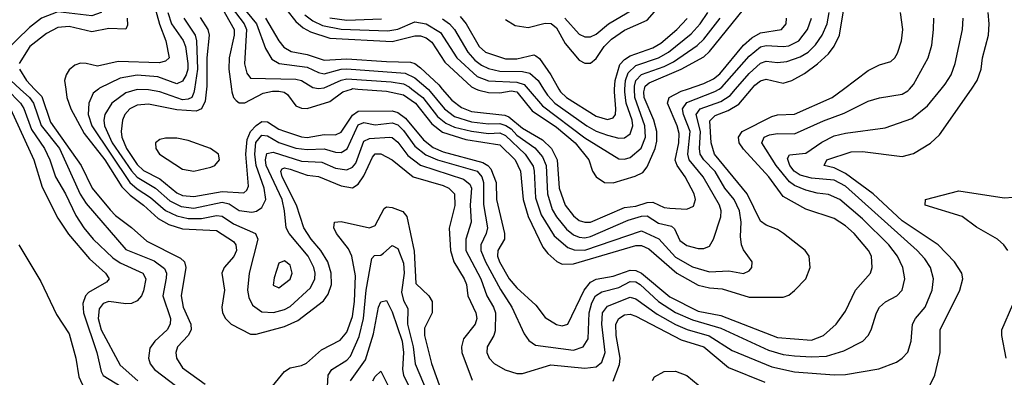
# Model space of a CAD drawing. Header units: inches. Extents: x 884549 to 1028252, y 526810 to 653624.
# Tile 851 of 1056: x 985115 to 988591, y 618983 to 620245. Entities that reach past the tile are written whole.
import ezdxf

# ---------------------------------------------------------------- set-up
doc = ezdxf.new("R2010")
doc.units = ezdxf.units.IN
doc.header["$MEASUREMENT"] = 0
doc.layers.add('A9681', color=7, linetype='Continuous')
doc.layers.add('A9682', color=7, linetype='Continuous')

msp = doc.modelspace()

# ---------------------------------------------------------------- linework, layer by layer
at = {"layer": 'A9681', "color": 5}
for points, elevation in [([(985069.8, 620000), (985118.4, 619950), (985130, 619930.9), (985157.2, 619857.2), (985202.2, 619790), (985221.5, 619750), (985241.7, 619690), (985277.4, 619630), (985313.7, 619553.7), (985341.8, 619510), (985374.6, 619470), (985443.8, 619403.8), (985470, 619386.2), (985550, 619350), (985561, 619330), (985552.6, 619287.4), (985545.4, 619270), (985530, 619251.9), (985510, 619242.9), (985490, 619241.9), (985429.6, 619250.4), (985410, 619242.8), (985396.3, 619223.7), (985392.7, 619190), (985403, 619150), (985470, 619025.9), (985532.2, 618970)], 2240), ([(985117, 620000), (985149.6, 619970), (985164.3, 619950), (985191.5, 619871.5), (985255.3, 619790), (985328.9, 619629), (985350, 619595.5), (985490, 619433.4), (985590, 619394.2), (985626.5, 619366.5), (985633.2, 619350), (985632.2, 619332.2), (985619.9, 619270), (985647.2, 619190), (985646.7, 619170), (985635.4, 619150), (985591.9, 619110), (985574.7, 619085.3), (985569.5, 619050), (985575.8, 619030), (985590.7, 619010), (985669.6, 618950)], 2260), ([(985167.8, 620000), (985193.1, 619973.1), (985223.6, 619883.6), (985331.9, 619730), (985371.6, 619650), (985434, 619574), (985453.3, 619553.3), (985510, 619511.8), (985563.5, 619463.5), (985682.8, 619402.8), (985697.4, 619390), (985701.1, 619370), (985684.8, 619270), (985692.8, 619230), (985719, 619170), (985720.5, 619150), (985709.8, 619130.2), (985672.6, 619090), (985666.8, 619070), (985668.8, 619050), (985690, 619016.4), (985770, 618958.6)], 2280), ([(985278, 620000), (985282.1, 619970), (985295.2, 619930), (985342.9, 619842.9), (985415.4, 619750), (985475.3, 619655.3), (985504.8, 619624.8), (985552.7, 619590), (985603.5, 619543.5), (985641.3, 619521.3), (985690, 619506.7), (985810, 619501.2), (985870, 619462.1), (985878.7, 619450), (985880.3, 619430), (985871.4, 619408.6), (985836.9, 619370), (985828.6, 619350), (985837.6, 619290), (985829.2, 619230), (985831.6, 619210), (985841.6, 619190), (985861.4, 619170), (985930, 619134.8), (985950, 619134.4), (986050, 619162.3), (986097.4, 619182.6), (986187.3, 619252.7), (986204, 619276), (986215.5, 619310), (986214.8, 619350), (986202.5, 619390), (986178.5, 619430), (986143.7, 619470), (986118.2, 619510), (986092.8, 619590), (986042.1, 619690), (986036.7, 619710), (986042.1, 619717.9), (986050, 619721.6), (986070, 619717.5), (986130, 619696.1), (986170, 619690.9), (986250, 619658.1), (986290, 619651.1), (986310, 619664.3), (986330, 619693.3), (986360.2, 619759.8), (986370, 619770.7), (986390, 619771), (986430, 619749.7), (986503.8, 619690), (986610, 619659), (986630.1, 619650), (986649.7, 619630), (986650.8, 619589.2), (986631.4, 619508.6), (986635.6, 619430), (986647.8, 619390), (986684.3, 619330), (986691.9, 619310), (986697.3, 619270), (986725.3, 619210), (986728.6, 619190), (986722.3, 619170), (986681.6, 619118.4), (986674.5, 619090), (986675.7, 619070), (986712.6, 618972.6)], 2320), ([(985393.7, 620000), (985374.5, 619985.5), (985359.5, 619950), (985357.2, 619910), (985369.3, 619870), (985504.4, 619670), (985530, 619647.4), (985577.1, 619617.1), (985630, 619571.4), (985670, 619552.4), (985710, 619543.4), (985756.7, 619543.3), (985810, 619554.1), (985830, 619551.3), (985870, 619524.6), (985947.4, 619490), (985955.6, 619470), (985925.7, 619350), (985919.4, 619290), (985923.8, 619263.8), (985937.3, 619237.3), (985970, 619213.9), (986011.5, 619211.5), (986050, 619222.1), (986070, 619232.9), (986141.7, 619298.3), (986157.1, 619330), (986157.8, 619350), (986153.8, 619370), (986133.7, 619410), (986066.4, 619490), (986055.7, 619510), (986050.2, 619570), (986041.4, 619610), (985985, 619730), (985983, 619750), (985987.1, 619772.9), (986010, 619777.7), (986110, 619745.1), (986181.6, 619741.6), (986230, 619720.3), (986270, 619714.4), (986290, 619724), (986301.1, 619738.9), (986330, 619815.4), (986350, 619825.5), (986422, 619830), (986430, 619829.1), (986450, 619812.3), (986485.4, 619765.4), (986530, 619731.1), (986681.7, 619681.7), (986704.3, 619664.3), (986709.5, 619650), (986705.4, 619590), (986708.8, 619530), (986689.5, 619470), (986690.3, 619430), (986742.4, 619330), (986763.7, 619270), (986787.6, 619230), (986794.3, 619210), (986792.9, 619147.1), (986788.8, 619130), (986764.8, 619090), (986763.7, 619070), (986772.6, 619050), (986790, 619031.8), (986829.3, 619009.3), (986870, 618996.4), (986890, 618996.4), (986990, 619026.2), (987110, 619014.8), (987150, 619019.9), (987170, 619035.9), (987182, 619070), (987169.7, 619170), (987172.3, 619210), (987190, 619234), (987270, 619265.8), (987290, 619259.3), (987365.4, 619205.3), (987430, 619169), (987471, 619151), (987549.4, 619129.4), (987630, 619076.8), (987770, 619019), (987850, 619001.8), (987990, 618990.8), (988030, 618992.8), (988147.9, 619012), (988210, 619036.3), (988230.4, 619049.6), (988250, 619071.8), (988262, 619110), (988266.8, 619170), (988277.5, 619190), (988311.4, 619230), (988336.1, 619290), (988340.7, 619330), (988329.9, 619370), (988310, 619401.1), (988283.4, 619430), (988030, 619657.1), (987990, 619678.4), (987910, 619685), (987870, 619696.2), (987848.4, 619710), (987833.5, 619730), (987825.6, 619754.4), (987832.6, 619767.4), (987890, 619773.3), (987947, 619813), (987990, 619834.4), (988030, 619844.1), (988170, 619863.1), (988264.2, 619895.8), (988319.5, 619940.5), (988368, 620000)], 2340), ([(985731.9, 620000), (985730, 619987.8), (985722.3, 619970), (985710, 619963.9), (985690, 619962.4), (985610, 619990.4), (985570, 619997.4), (985530, 619998.2), (985490, 619986.6), (985440.5, 619950), (985416.1, 619910), (985412, 619890), (985414.9, 619870), (985442, 619810), (985510, 619711.5), (985530, 619688.8), (985594.2, 619650), (985645.5, 619605.5), (985685.7, 619585.7), (985730, 619579.9), (985830, 619600.1), (985855, 619595), (985890, 619570.7), (985934.3, 619565.7), (985950.7, 619569.3), (985970, 619581.5), (985984.3, 619610), (985977.9, 619650), (985950, 619730), (985945.5, 619770), (985949, 619811), (985970, 619837.2), (985990, 619835.3), (986030, 619811), (986090, 619791.6), (986130, 619786), (986190, 619788.9), (986230, 619777.1), (986250, 619776.1), (986271, 619789), (986310, 619873.9), (986330, 619881.8), (986370, 619873.1), (986430, 619880.2), (986450, 619873.2), (986470, 619853.5), (986510, 619798.9), (986548.2, 619768.2), (986590.3, 619750.3), (986730, 619710.2), (986747, 619690), (986752.2, 619670), (986752.2, 619592.2), (986766.1, 619510), (986761.9, 619490), (986742.4, 619450), (986743.1, 619430), (986759.8, 619390), (986812.4, 619292.4), (986851.9, 619230), (986896.4, 619136.4), (986912.1, 619112.1), (986935.8, 619095.8), (987070, 619078.9), (987103.9, 619090), (987121.7, 619118.3), (987125.3, 619210), (987134.4, 619245.6), (987148.2, 619270), (987170, 619283.7), (987230, 619299.5), (987270, 619320.6), (987290, 619319.1), (987305, 619310), (987369.6, 619249.6), (987430, 619211.3), (987490, 619185.3), (987590, 619155.8), (987758.2, 619078.2), (987810, 619063.5), (987850, 619058.4), (987910, 619054.3), (987962.6, 619057.4), (988024.6, 619075.4), (988091.6, 619110), (988109.8, 619130), (988120.6, 619150), (988139, 619210), (988149.9, 619230.1), (988171, 619249), (988211.8, 619270), (988230.5, 619290), (988239.6, 619330), (988233, 619370), (988213.6, 619410), (988183.4, 619450), (988090, 619541.6), (988010, 619610.3), (987970, 619627.9), (987930, 619632.1), (987890, 619642.7), (987850, 619659.3), (987832.5, 619672.5), (987785.7, 619730), (987735, 619810), (987742.5, 619830), (987761.6, 619838.4), (987790, 619842.8), (987850, 619841.8), (987952.4, 619887.6), (988025.5, 619914.5), (988110, 619957.1), (988150, 619969), (988230, 619981.6), (988250, 619993.5), (988255.7, 620000)], 2360), ([(985775, 620000), (985770, 619957.3), (985756.9, 619930), (985737.8, 619922.2), (985670, 619926.6), (985570, 619946.4), (985530, 619943.2), (985503.9, 619930), (985486.3, 619910), (985478.6, 619890), (985472.9, 619850), (985475.2, 619830), (985492.4, 619790), (985530, 619733.5), (985552.1, 619712.1), (985610, 619683.1), (985670, 619633.9), (985690, 619624.5), (985730, 619620.4), (985830, 619637.8), (985906.4, 619633.6), (985917.5, 619642.5), (985923.2, 619656.8), (985913.9, 619770), (985917.6, 619822.4), (985930.2, 619850), (985950, 619871.7), (985970, 619884.9), (985990, 619884.1), (986030, 619858.1), (986050, 619850.7), (986110, 619831.5), (986130, 619829.4), (986190, 619839.6), (986230, 619837.8), (986250, 619847.2), (986290, 619907.3), (986310, 619922.1), (986430, 619922.7), (986450, 619917.3), (986476.8, 619896.8), (986540.3, 619820.3), (986574.1, 619794.1), (986610, 619778.3), (986750, 619740.2), (986768.1, 619730), (986777.9, 619717.9), (986796.6, 619670), (986798.3, 619610), (986826.5, 619490), (986825.9, 619470), (986803.3, 619430), (986801.3, 619410), (986808.6, 619390), (986843.1, 619330), (986870, 619297.9), (986937.2, 619237.2), (986970, 619194), (987010, 619169.5), (987030, 619163.9), (987050, 619170.2), (987107.8, 619290), (987130, 619318.4), (987150, 619328.8), (987210, 619340), (987270, 619360.5), (987290, 619359), (987310, 619350.2), (987410, 619266.3), (987510, 619215.6), (987590, 619200.6), (987790, 619123.6), (987910, 619113.1), (987952, 619130), (987997.4, 619170), (988030, 619216.5), (988065, 619290), (988118.1, 619350), (988124.5, 619370), (988121.6, 619410), (988111.4, 619430), (988060.9, 619490), (988030, 619516.9), (987990, 619542.5), (987890, 619575.7), (987810, 619621.2), (987759.9, 619690), (987670, 619787.7), (987654.6, 619810), (987652.6, 619830), (987665.1, 619850), (987770, 619902.7), (987790, 619908.9), (987850, 619910.9), (987982.7, 619970), (988022.6, 620000)], 2380), ([(985862.3, 620000), (985863.6, 619990), (985870.1, 619970.1), (985879.5, 619959.5), (985890, 619951.5), (985910, 619950.7), (985974.7, 619985.3), (986007.2, 619992.8), (986030, 619992.5), (986048.8, 619988.8), (986060.6, 619980.6), (986090, 619940.3), (986110, 619932.3), (986130, 619931), (986210, 619956.3), (986256.2, 619990), (986285.8, 620000)], 2420), ([(986309.2, 620000), (986410, 619992.6), (986470, 619979.7), (986511.7, 619950), (986570, 619877.3), (986607.8, 619847.8), (986690, 619822.3), (986810, 619802.7), (986863.7, 619750), (986883.4, 619710), (986892.7, 619610), (986909.8, 619550), (986961.7, 619441.7), (986979.1, 619419.1), (987010.9, 619390.9), (987030, 619382.3), (987070, 619383.2), (987290, 619448.1), (987310, 619447.7), (987335.5, 619435.5), (987434.2, 619350), (987510, 619307.9), (987550, 619298.3), (987595, 619295), (987690, 619265.9), (987810, 619265.1), (987830, 619273), (987850, 619288.7), (987889.9, 619330.1), (987905.8, 619370), (987901.4, 619410), (987888.2, 619430), (987811.5, 619490), (987790, 619503.8), (987750, 619519.1), (987730, 619533.6), (987682.9, 619630), (987568.1, 619770), (987555.9, 619810), (987551.7, 619888.3), (987570, 619907.1), (987616.2, 619923.8), (987653, 619947), (987698.6, 620000)], 2420), ([(986499.9, 620000), (986538.7, 619970), (986590, 619903.4), (986619, 619879), (986650, 619865.5), (986710, 619850.7), (986770, 619842.5), (986810, 619845.1), (986830, 619836.2), (986898.9, 619770), (986927.3, 619727.3), (986931.7, 619710), (986936.4, 619616.4), (986955.8, 619555.8), (987002, 619482), (987050, 619441.1), (987072.5, 619432.5), (987110, 619430.9), (987310, 619499.8), (987371, 619471), (987430, 619406.8), (987490, 619372.8), (987550, 619354.7), (987617.9, 619357.9), (987670, 619348.8), (987690, 619358.7), (987699.1, 619370), (987700.5, 619390), (987670, 619432.6), (987662.6, 619450), (987659, 619479), (987662, 619530), (987656, 619570), (987636.7, 619610), (987604.4, 619650), (987570, 619709.1), (987529.7, 619750), (987517.6, 619770), (987514.6, 619790), (987518.1, 619850), (987503.3, 619910), (987517, 619930), (987590, 619956.2), (987622.5, 619977.5), (987642.3, 620000)], 2440), ([(986556.9, 620000), (986558.6, 619998.6), (986614.2, 619930), (986650, 619903), (986710, 619884.6), (986770, 619877.4), (986810, 619877.9), (986831.7, 619871.7), (986850, 619859.6), (986870, 619837.2), (986933, 619793), (986960.1, 619760.1), (986973.5, 619730), (986977.9, 619630), (986995.2, 619575.2), (987010, 619549.3), (987045.8, 619505.8), (987070, 619485.6), (987090, 619476.6), (987110, 619474.7), (987130, 619479.1), (987263.2, 619536.8), (987310, 619551.2), (987330, 619552.9), (987370, 619526.1), (987416.4, 619516.4), (987426.5, 619506.5), (987445.8, 619465.8), (987470, 619447.7), (987510, 619436.9), (987530, 619437.7), (987550, 619445), (987563.8, 619470), (987590, 619548.9), (987591, 619570), (987584.9, 619590), (987527.3, 619690), (987477.8, 619750), (987473.6, 619770), (987481.6, 619850), (987458.1, 619910), (987454.6, 619930), (987470, 619952.7), (987568.9, 619991.1), (987583.9, 620000)], 2460), ([(986606.5, 620000), (986640.4, 619960.4), (986674.5, 619934.5), (986710, 619921), (986827.7, 619907.7), (986841.4, 619901.4), (986890, 619861.5), (986960.2, 619820.2), (986992.1, 619790), (987012.7, 619750), (987019.3, 619650), (987040.2, 619590), (987070, 619552), (987090, 619536), (987110, 619529.5), (987130, 619529.8), (987250, 619582.1), (987290, 619586.8), (987330, 619599), (987350, 619601.2), (987390, 619581.3), (987410, 619579.2), (987470, 619576.1), (987493.6, 619586.4), (987500.8, 619610), (987495.7, 619630), (987464.3, 619690), (987435.4, 619730), (987429.2, 619749.2), (987442.1, 619810), (987442.9, 619842.9), (987436.4, 619870), (987401.6, 619950), (987407.9, 619970), (987450, 619992.4), (987472.9, 620000)], 2480), ([(986726.5, 620000), (986735.6, 619995.6), (986770, 619987.3), (986810, 619986.7), (986850, 619993.7), (986870.4, 619990), (986923.5, 619923.5), (987010, 619865.9), (987076.2, 619810), (987124, 619750), (987137.3, 619710), (987150, 619689.5), (987179.5, 619670), (987210, 619668.5), (987287.5, 619692.5), (987314.6, 619705.4), (987330, 619725.7), (987357.8, 619790), (987364.5, 619815.5), (987364.1, 619850), (987353.5, 619890), (987319.9, 619970), (987318, 619990), (987320.8, 620000)], 2520), ([(986909.9, 620000), (986960.6, 619940.6), (987110, 619827.4), (987230, 619753.2), (987250, 619752.2), (987270, 619758.9), (987308.4, 619791.6), (987324.5, 619830), (987321.5, 619870), (987286.6, 619970), (987285.2, 620000)], 2540), ([(986964.4, 620000), (986978.2, 619978.2), (987003.8, 619950), (987117.6, 619870), (987150, 619851.3), (987190, 619837), (987230, 619826.8), (987250, 619827.9), (987270, 619842.1), (987279.3, 619870), (987277.2, 619890), (987256.4, 619950), (987251, 619990), (987251.5, 620000)], 2560), ([(987018, 620000), (987023.5, 619990), (987045.7, 619970), (987150, 619904), (987190, 619892.7), (987210, 619898.7), (987217.9, 619910), (987219.8, 619930), (987214.7, 619990), (987215.2, 620000)], 2580), ([(988310, 618917.3), (988345.8, 618990), (988364.5, 619070), (988364.4, 619150), (988433.5, 619290), (988443.9, 619330), (988440.7, 619350), (988414.2, 619390), (988356.7, 619450), (988230, 619534.4), (988128, 619630), (988030, 619702.2), (987990, 619722.1), (987954.7, 619730), (987964.6, 619750), (988050, 619778.5), (988090, 619779.8), (988230, 619761.8), (988270, 619772.9), (988330, 619808.8), (988361.8, 619838.2), (988474.4, 620000)], 2320), ([(985083.3, 619930), (985165.1, 619750), (985194.1, 619654.1), (985250, 619544.6), (985287.2, 619487.2), (985361.2, 619401.2), (985418, 619350), (985430.9, 619330), (985421.2, 619318.8), (985357.9, 619282.1), (985346.9, 619270), (985337.5, 619242.5), (985339.9, 619210), (985387, 619070), (985402.5, 619002.5), (985410, 618988.9), (985558.3, 618898.3)], 2220), ([(988603.2, 619430), (988588.6, 619450), (988566.5, 619470), (988492.6, 619512.6), (988441.4, 619550), (988310.9, 619590), (988313, 619610), (988430, 619640.6), (988590, 619615.4), (988622.1, 619617.9)], 2280), ([(985970, 618904.8), (986050, 619003.6), (986070, 619016.3), (986110, 619023.9), (986127.2, 619032.8), (986181, 619079), (986246.9, 619113.1), (986270, 619141.5), (986290, 619196.9), (986297.1, 619250), (986300.2, 619340.2), (986287.6, 619410), (986275.4, 619435.4), (986233.5, 619490), (986224.4, 619510), (986225.8, 619530), (986250, 619532.3), (986350, 619510.1), (986370, 619517.9), (986402.1, 619577.9), (986410, 619584.2), (986430, 619581.6), (986467.7, 619567.7), (986481.9, 619550), (986507.5, 619427.5), (986513.9, 619313.9), (986559.3, 619270), (986570.8, 619250), (986571.3, 619210), (986543.5, 619156.5), (986543.6, 619130), (986569.2, 619030.8), (986611.9, 618910)], 2280), ([(985112.4, 619450), (985190, 619320.7), (985244.6, 619204.6), (985290, 619136.4), (985313.2, 619050), (985324.4, 618984.4), (985342.6, 618942.6)], 2180), ([(986201.3, 618950), (986204.6, 618990), (986216.9, 619010), (986270, 619043.1), (986283, 619057), (986313.6, 619126.4), (986329, 619190), (986337.7, 619290), (986358.2, 619401.8), (986368.1, 619411.9), (986390, 619414.1), (986399.9, 619420.1), (986430, 619447.7), (986450, 619437.4), (986470, 619385.8), (986471.8, 619350), (986463.1, 619283.1), (986470, 619253.1), (986485.2, 619225.2), (986484.4, 619170), (986504.6, 619090), (986511.4, 619030), (986596.2, 618830)], 2260), ([(986283, 618970), (986336, 619044), (986364.4, 619135.6), (986381.7, 619230), (986390, 619249.3), (986410, 619254.2), (986430, 619213.4), (986465.7, 619110), (986469.8, 619070.2), (986466.2, 619010), (986470.3, 618990.3), (986508.6, 618910)], 2240), ([(988597.5, 619050), (988581.3, 619130), (988582.4, 619150), (988620.9, 619239.1)], 2280), ([(987210, 618969.5), (987232.8, 619027.2), (987234.7, 619050), (987220.3, 619130), (987219.9, 619170), (987230, 619190.5), (987250, 619203.2), (987270, 619205), (987290, 619198.3), (987450, 619114.7), (987530, 619090.3), (987617.1, 619017.1), (987745, 618965)], 2320), ([(986361.3, 618970), (986370, 618985.2), (986390, 619004.2), (986437.1, 618910)], 2220), ([(987349.1, 618970.9), (987356.2, 618983.8), (987390, 619002.6), (987430, 619003.8), (987470, 618988.6), (987550, 618923.4)], 2280)]:
    msp.add_lwpolyline(points, dxfattribs=dict(at, elevation=elevation))
for points, elevation in [([(985630, 619826.7), (985610, 619822), (985594.8, 619810), (985595.7, 619790), (985609.2, 619770), (985690, 619716.7), (985730, 619710.1), (985790, 619724.1), (985804.4, 619730), (985820.9, 619750), (985817.3, 619770), (985788.2, 619790), (985710, 619817.8), (985670, 619826)], 2420), ([(986050, 619393.8), (986030, 619385.1), (986014, 619334), (986010, 619307.3), (986030, 619297.8), (986070, 619329.3), (986076.5, 619350), (986070, 619378)], 2360)]:
    msp.add_lwpolyline(points, close=True, dxfattribs=dict(at, elevation=elevation))
at = {"layer": 'A9682', "color": 5}
for points, elevation in [([(985083.1, 620583.1), (985150, 620572.5), (985190, 620544.4), (985230, 620524.6), (985270, 620517.4), (985310, 620524.6), (985320.4, 620510), (985326.6, 620490), (985322.7, 620430), (985325.9, 620405.9), (985340.6, 620380.6), (985411.3, 620290), (985402.5, 620270), (985370, 620258.4), (985250, 620272.3), (985192.6, 620250), (985150, 620217.2), (985060.2, 620130)], 2260), ([(985586.6, 620310), (985609, 620229), (985631.5, 620170), (985642.6, 620110), (985630, 620097.8), (985607.1, 620092.9), (985462.8, 620097.2), (985390, 620080.1), (985349.6, 620090.4), (985330, 620090.9), (985310, 620083.9), (985290, 620068), (985279, 620050), (985273.9, 620030), (985278, 620000)], 2320), ([(985815.7, 620310), (985872.7, 620210), (985872.7, 620190), (985855, 620110), (985853.3, 620070), (985862.3, 620000)], 2420), ([(985861.9, 620290), (985907.5, 620230), (985916.2, 620210), (985908.9, 620088.9), (985916.5, 620056.5), (985930, 620038.7), (986090, 620035.2), (986110, 620029.7), (986150, 620004.9), (986170, 620001.5), (986190, 620003.7), (986250, 620031.3), (986270, 620036.1), (986425.9, 620025.9), (986470, 620017.8), (986490, 620007.6), (986499.9, 620000)], 2440), ([(985902, 620290), (985950.7, 620230), (985982.5, 620142.5), (986005.3, 620105.3), (986031.3, 620090), (986130, 620077.7), (986170, 620058.2), (986190, 620053.9), (986250, 620070.4), (986270, 620071.8), (986475.9, 620056), (986510, 620038.9), (986556.9, 620000)], 2460), ([(986830, 620245.1), (986864.4, 620224.4), (986910, 620217.6), (986970, 620232.6), (986991.1, 620231), (987010, 620215.7), (987040.6, 620160.6), (987090, 620102.4), (987110, 620091.6), (987130, 620091.2), (987150, 620108.2), (987178.1, 620150), (987204.1, 620176), (987250, 620207.3), (987330, 620242.8), (987388.4, 620310)], 2620), ([(987698.6, 620000), (987710, 620013.2), (987730, 620028.5), (987750, 620034.7), (987810, 620020.4), (987841.2, 620030), (987885.4, 620054.6), (987931.6, 620088.4), (987970, 620124.4), (987990, 620151.6), (988009.4, 620190), (988025.3, 620290)], 2420), ([(985637.7, 620270), (985650.6, 620230), (985691.8, 620171.8), (985700, 620150), (985708.3, 620090), (985708.7, 620070), (985702.7, 620050), (985690, 620027.2), (985670, 620018.4), (985602.7, 620042.7), (985530, 620048.9), (985470, 620037.9), (985397.3, 620002.7), (985393.7, 620000)], 2340), ([(986057.9, 620277.9), (986090, 620238.6), (986116.2, 620216.2), (986141.8, 620201.8), (986210, 620180), (986430, 620167.8), (986510, 620188.2), (986530, 620188.3), (986550, 620181), (986570, 620165.1), (986615.3, 620095.3), (986710, 620007.9), (986726.5, 620000)], 2520), ([(986121.9, 620261.9), (986150, 620241.2), (986184.2, 620224.2), (986250, 620211), (986414.2, 620205.8), (986450, 620211), (986510, 620237.2), (986550, 620230.3), (986600, 620200), (986658.7, 620110), (986730, 620044.4), (986770, 620028.4), (986870, 620023.7), (986896.1, 620016.1), (986909.9, 620000)], 2540), ([(986670, 620256.5), (986691.4, 620230), (986736.8, 620150), (986758.8, 620130), (986830, 620106), (986870, 620106.7), (986930, 620121.1), (986937.5, 620117.5), (986950, 620108.1), (986990.4, 620050), (987018, 620000)], 2580), ([(987039.1, 620250), (987090, 620193.2), (987110, 620184.5), (987130, 620184.6), (987150, 620193.9), (987193.8, 620230), (987279.3, 620280.7)], 2640), ([(987251.5, 620000), (987253.1, 620030), (987262.8, 620057.2), (987290, 620083), (987370, 620109.5), (987405.6, 620130), (987485.2, 620194.8), (987516.5, 620230), (987543.9, 620270)], 2560), ([(987320.8, 620000), (987323.5, 620010), (987337.6, 620022.4), (987450.4, 620070), (987530, 620113.7), (987550, 620132.9), (987670, 620281)], 2520), ([(987642.3, 620000), (987690, 620054.2), (987730, 620091), (987750, 620098.6), (987790, 620093.9), (987823.4, 620096.6), (987870, 620113.4), (987897.7, 620130), (987924.2, 620155.8), (987947.3, 620190), (987965.2, 620230), (987972, 620270)], 2440), ([(988022.6, 620000), (988110, 620065.7), (988150, 620085.8), (988190, 620096.6), (988204.6, 620110), (988213.4, 620126.6), (988227.5, 620170), (988232.1, 620210), (988224.7, 620270)], 2380), ([(988474.4, 620000), (988495.3, 620030), (988509.4, 620070), (988513.9, 620110), (988534.4, 620190), (988537.5, 620230), (988533.8, 620270)], 2320), ([(985494.6, 620250), (985495.2, 620224.8), (985490, 620210.9), (985430, 620213.7), (985370, 620201.5), (985290, 620220.5), (985250, 620217.4), (985210, 620196.1), (985151.3, 620150), (985113.5, 620090)], 2280), ([(985694.5, 620250), (985735.1, 620190), (985739.8, 620170), (985742.8, 620070), (985731.9, 620000)], 2360), ([(985752.7, 620252.7), (985779.7, 620210), (985784.4, 620190), (985776.1, 620110), (985776.2, 620010), (985775, 620000)], 2380), ([(985982.4, 620250), (986029.9, 620169.9), (986047.7, 620147.7), (986073, 620133), (986130, 620121.9), (986190, 620101.7), (986270, 620107.1), (986410, 620096.6), (986495.2, 620095.2), (986510, 620090.3), (986530, 620074.4), (986594.3, 620014.3), (986606.5, 620000)], 2480), ([(986210, 620251.3), (986270, 620242.8), (986392, 620248)], 2560), ([(986607.7, 620247.7), (986632.6, 620230), (986649.5, 620209.5), (986696.5, 620130), (986721.9, 620101.9), (986744.7, 620084.7), (986770, 620072.5), (986810, 620063), (986890, 620061.3), (986916.2, 620056.2), (986945.4, 620030), (986964.4, 620000)], 2560), ([(987215.2, 620000), (987216.6, 620030), (987234, 620086), (987250, 620104.3), (987270, 620116.7), (987350, 620145), (987378.6, 620161.4), (987434.5, 620210), (987471, 620249)], 2580), ([(987285.2, 620000), (987284.8, 620010), (987289.9, 620030.1), (987310, 620050.9), (987390, 620079.2), (987423.5, 620096.5), (987506.9, 620153.1), (987530, 620175.6), (987587.7, 620250)], 2540), ([(987472.9, 620000), (987530, 620019.1), (987564.5, 620035.5), (987586, 620054), (987670, 620154.2), (987698.9, 620181.1), (987730, 620198), (987803.9, 620210), (987820.6, 620230), (987821.6, 620250)], 2480), ([(987583.9, 620000), (987594, 620006), (987690, 620115.6), (987730, 620148.4), (987750, 620153.3), (987809.8, 620149.8), (987830, 620152.7), (987865.7, 620170), (987896.3, 620210), (987909.9, 620250)], 2460), ([(988255.7, 620000), (988270, 620016.3), (988321.8, 620110), (988334.2, 620154.3), (988341.2, 620210), (988342.1, 620250)], 2360), ([(988368, 620000), (988382.4, 620017.6), (988402.7, 620050), (988417.5, 620090), (988443.6, 620210), (988445.7, 620250)], 2340), ([(985114.2, 620070), (985139.6, 620030), (985167.8, 620000)], 2280), ([(985084.5, 620030), (985117, 620000)], 2260), ([(986285.8, 620000), (986290, 620001.4), (986309.2, 620000)], 2420)]:
    msp.add_lwpolyline(points, dxfattribs=dict(at, elevation=elevation))

doc.saveas('drawing.dxf')
